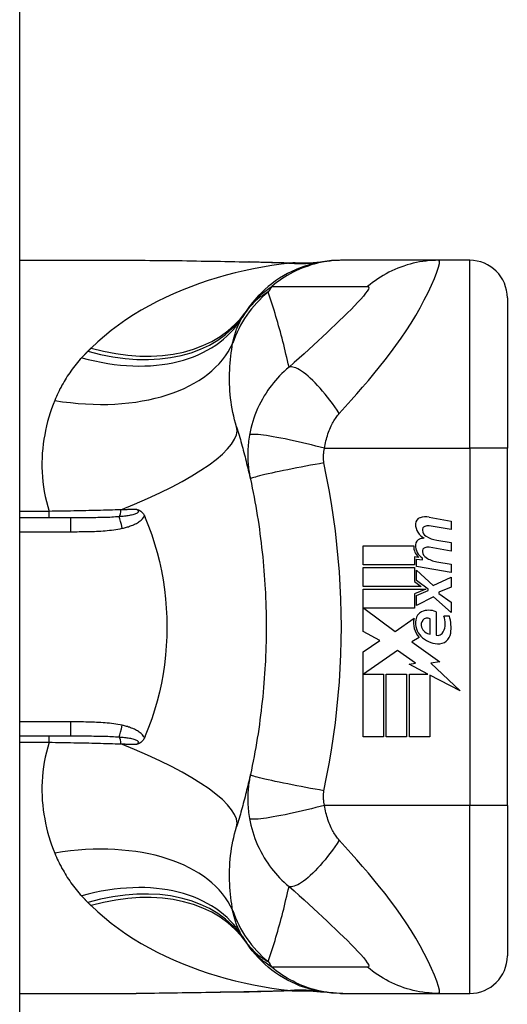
# Model space of a CAD drawing. Header units: inches. Extents: x 20 to 683, y 61 to 320.
# Tile 280 of 376: x 400.808 to 401.319, y 195.339 to 196.371. Entities that reach past the tile are written whole.
import ezdxf

# ---------------------------------------------------------------- set-up
doc = ezdxf.new("R2010")
doc.units = ezdxf.units.IN
doc.header["$MEASUREMENT"] = 0
doc.layers.add('Visible Edges(ANSI)', color=7, linetype='Continuous', lineweight=25)
doc.layers.add('Visible Tangent Edges(ANSI)', color=7, linetype='Continuous', lineweight=25)

msp = doc.modelspace()

# ---------------------------------------------------------------- linework, layer by layer
at = {"layer": 'Visible Edges(ANSI)'}
for p, q in [((400.808, 176.4917), (400.808, 215.0947)), ((400.808, 196.1186), (400.9299, 196.1186)), ((401.1465, 196.1186), (401.1441, 196.1186)), ((401.247, 196.1186), (401.1465, 196.1186)), ((401.2795, 196.1186), (401.247, 196.1186)), ((401.3189, 196.0792), (401.3189, 195.9217)), ((401.3189, 195.5477), (401.3189, 195.9217)), ((400.8614, 195.8489), (400.808, 195.8489)), ((401.2371, 195.8497), (401.26, 195.8453)), ((401.26, 195.8365), (401.237, 195.8405)), ((401.26, 195.8453), (401.26, 195.8365)), ((401.1678, 195.8195), (401.2208, 195.8195)), ((401.1678, 195.7997), (401.1678, 195.8195)), ((401.26, 195.8141), (401.237, 195.8181)), ((401.245, 195.8255), (401.26, 195.8229)), ((401.26, 195.8229), (401.26, 195.8141)), ((401.2217, 195.8079), (401.2217, 195.7997)), ((401.2258, 195.8075), (401.2217, 195.8079)), ((401.2217, 195.7997), (401.1678, 195.7997)), ((401.1678, 195.7969), (401.2217, 195.7969)), ((401.1678, 195.7771), (401.1678, 195.7969)), ((401.2217, 195.7969), (401.2217, 195.7821)), ((401.2236, 195.8055), (401.23, 195.8049)), ((401.2236, 195.7979), (401.2236, 195.8055)), ((401.26, 195.7915), (401.2236, 195.7979)), ((401.23, 195.8049), (401.23, 195.8068)), ((401.245, 195.8029), (401.26, 195.8003)), ((401.26, 195.8003), (401.26, 195.7915)), ((401.2236, 195.7941), (401.2413, 195.7779)), ((401.2236, 195.7832), (401.2236, 195.7941)), ((401.2413, 195.7779), (401.26, 195.7869)), ((401.26, 195.7869), (401.26, 195.7761)), ((401.2286, 195.7771), (401.1678, 195.7771)), ((401.2217, 195.7821), (401.2286, 195.7771)), ((401.2358, 195.7743), (401.2236, 195.7832)), ((401.26, 195.7761), (401.247, 195.7711)), ((401.1678, 195.7743), (401.2335, 195.7743)), ((401.1678, 195.7297), (401.1678, 195.7743)), ((401.2335, 195.7743), (401.2217, 195.7693)), ((401.2217, 195.7693), (401.2217, 195.7543)), ((401.2236, 195.7677), (401.2358, 195.7729)), ((401.2236, 195.7569), (401.2236, 195.7677)), ((401.2414, 195.7661), (401.2236, 195.7569)), ((401.2358, 195.7729), (401.2358, 195.7743)), ((401.26, 195.7497), (401.2414, 195.7661)), ((401.247, 195.7711), (401.247, 195.7695)), ((401.247, 195.7695), (401.26, 195.7605)), ((401.26, 195.7605), (401.26, 195.7497)), ((401.1686, 195.7543), (401.2013, 195.7299)), ((401.2217, 195.7543), (401.1686, 195.7543)), ((401.2442, 195.7505), (401.2442, 195.7261)), ((401.2522, 195.7461), (401.2582, 195.7461)), ((401.2013, 195.7299), (401.2212, 195.7437)), ((401.2382, 195.7271), (401.2382, 195.7431)), ((401.1852, 195.7204), (401.1678, 195.7297)), ((401.1678, 195.7087), (401.1852, 195.7204)), ((401.2266, 195.7237), (401.2189, 195.7191)), ((401.2189, 195.7191), (401.2482, 195.6981)), ((401.1678, 195.6195), (401.1678, 195.7087)), ((401.204, 195.7099), (401.1682, 195.6853)), ((401.2227, 195.6968), (401.204, 195.7099)), ((401.216, 195.6955), (401.2227, 195.6968)), ((401.2356, 195.6853), (401.216, 195.6955)), ((401.2482, 195.6981), (401.2388, 195.6968)), ((401.2388, 195.6968), (401.2696, 195.6676)), ((401.1682, 195.6853), (401.1892, 195.6853)), ((401.1892, 195.6853), (401.1892, 195.6195)), ((401.192, 195.6853), (401.2134, 195.6853)), ((401.192, 195.6195), (401.192, 195.6853)), ((401.2134, 195.6853), (401.2134, 195.6195)), ((401.2164, 195.6853), (401.2356, 195.6853)), ((401.2164, 195.6195), (401.2164, 195.6853)), ((401.2378, 195.6841), (401.2378, 195.6195)), ((401.2696, 195.6676), (401.2378, 195.6841)), ((400.808, 195.6206), (400.8614, 195.6206)), ((401.1892, 195.6195), (401.1678, 195.6195)), ((401.2134, 195.6195), (401.192, 195.6195)), ((401.2378, 195.6195), (401.2164, 195.6195)), ((401.3189, 195.5477), (401.3189, 195.3902)), ((400.808, 195.3509), (400.9299, 195.3509)), ((401.1441, 195.3509), (401.1465, 195.3509)), ((401.1465, 195.3509), (401.247, 195.3509)), ((401.247, 195.3509), (401.2795, 195.3509))]:
    msp.add_line(p, q, dxfattribs=at)
at = {"layer": 'Visible Edges(ANSI)', "flags": 128}
for points in [[(400.9299, 196.1186), (400.959, 196.1184), (400.9885, 196.1181), (401.0183, 196.1176), (401.0485, 196.1171)], [(401.1441, 196.1186), (401.1395, 196.1185), (401.1348, 196.1182), (401.1301, 196.1178), (401.1254, 196.1171), (401.1207, 196.1162), (401.116, 196.1152), (401.1113, 196.1139), (401.1066, 196.1125), (401.102, 196.1108), (401.0975, 196.109), (401.093, 196.107), (401.0886, 196.1047), (401.0844, 196.1023), (401.0802, 196.0998), (401.0761, 196.097), (401.0722, 196.0941), (401.0684, 196.0911), (401.0647, 196.0879), (401.0612, 196.0846), (401.0579, 196.0812), (401.0547, 196.0776), (401.0517, 196.074), (401.0488, 196.0703), (401.0462, 196.0665)], [(401.0485, 196.1171), (401.0728, 196.1166), (401.0966, 196.1158)], [(401.0966, 196.1158), (401.1118, 196.1158), (401.1269, 196.1173)], [(401.0352, 195.9442), (401.0359, 195.942), (401.0365, 195.9398), (401.0372, 195.9376), (401.0379, 195.9354), (401.0385, 195.9331), (401.0392, 195.9309), (401.0398, 195.9287), (401.0404, 195.9264), (401.0411, 195.9241), (401.0417, 195.9219), (401.0423, 195.9196), (401.0429, 195.9173), (401.0435, 195.915), (401.0441, 195.9128), (401.0447, 195.9105), (401.0453, 195.9082), (401.0458, 195.9058), (401.0464, 195.9035), (401.047, 195.9012), (401.0475, 195.8989), (401.0481, 195.8965), (401.0486, 195.8942), (401.0491, 195.8918), (401.0497, 195.8895)], [(401.0497, 195.8895), (401.0507, 195.8847), (401.0517, 195.88), (401.0526, 195.8753), (401.0535, 195.8705), (401.0544, 195.8657), (401.0553, 195.861), (401.0561, 195.8562), (401.0569, 195.8514), (401.0577, 195.8466), (401.0584, 195.8418), (401.0591, 195.837), (401.0597, 195.8322), (401.0604, 195.8274), (401.061, 195.8226), (401.0615, 195.8177), (401.0621, 195.8129), (401.0626, 195.8081), (401.063, 195.8032), (401.0635, 195.7984), (401.0639, 195.7935), (401.0643, 195.7887), (401.0646, 195.7838), (401.0649, 195.779), (401.0652, 195.7741)], [(400.9308, 195.8577), (400.9312, 195.8575), (400.9316, 195.8574), (400.932, 195.8573), (400.9324, 195.8571), (400.9327, 195.857), (400.9331, 195.8568), (400.9335, 195.8566), (400.9338, 195.8564), (400.9342, 195.8562), (400.9346, 195.856), (400.935, 195.8557), (400.9353, 195.8554), (400.9357, 195.8551), (400.936, 195.8548), (400.9364, 195.8545), (400.9367, 195.8541), (400.937, 195.8537), (400.9373, 195.8533), (400.9376, 195.8529), (400.9379, 195.8525), (400.9381, 195.8521), (400.9384, 195.8516), (400.9386, 195.8512), (400.9388, 195.8507)], [(400.9388, 195.8507), (400.9388, 195.8506), (400.9389, 195.8505), (400.9389, 195.8505), (400.9389, 195.8504), (400.9389, 195.8503), (400.939, 195.8502), (400.939, 195.8502), (400.939, 195.8501), (400.9391, 195.85), (400.9391, 195.8499), (400.9391, 195.8499), (400.9392, 195.8498), (400.9392, 195.8497), (400.9392, 195.8497), (400.9393, 195.8496), (400.9393, 195.8495), (400.9393, 195.8494), (400.9394, 195.8494), (400.9394, 195.8493), (400.9394, 195.8492), (400.9395, 195.8491), (400.9395, 195.8491), (400.9395, 195.849), (400.9396, 195.8489)], [(400.9396, 195.8489), (400.9431, 195.84), (400.9464, 195.831), (400.9494, 195.8218), (400.952, 195.8125), (400.9544, 195.803), (400.9565, 195.7935), (400.9582, 195.7838), (400.9597, 195.774), (400.9608, 195.7642), (400.9616, 195.7544), (400.9621, 195.7445), (400.9622, 195.7346), (400.9621, 195.7247), (400.9616, 195.7148), (400.9608, 195.7049), (400.9596, 195.6951), (400.9582, 195.6854), (400.9565, 195.6758), (400.9544, 195.6663), (400.952, 195.6569), (400.9494, 195.6476), (400.9464, 195.6385), (400.9431, 195.6294), (400.9396, 195.6206)], [(401.0652, 195.7741), (401.0654, 195.7708), (401.0655, 195.7675), (401.0656, 195.7643), (401.0658, 195.761), (401.0659, 195.7577), (401.066, 195.7544), (401.0661, 195.7511), (401.0661, 195.7479), (401.0662, 195.7446), (401.0662, 195.7413), (401.0662, 195.738), (401.0662, 195.7347), (401.0662, 195.7314), (401.0662, 195.7282), (401.0662, 195.7249), (401.0661, 195.7216), (401.0661, 195.7183), (401.066, 195.715), (401.0659, 195.7118), (401.0658, 195.7085), (401.0656, 195.7052), (401.0655, 195.7019), (401.0654, 195.6986), (401.0652, 195.6954)], [(401.0652, 195.6954), (401.0649, 195.6905), (401.0646, 195.6857), (401.0643, 195.6808), (401.0639, 195.6759), (401.0635, 195.6711), (401.063, 195.6662), (401.0626, 195.6614), (401.0621, 195.6566), (401.0615, 195.6517), (401.061, 195.6469), (401.0604, 195.6421), (401.0597, 195.6373), (401.0591, 195.6324), (401.0584, 195.6276), (401.0577, 195.6228), (401.0569, 195.618), (401.0561, 195.6133), (401.0553, 195.6085), (401.0544, 195.6037), (401.0535, 195.5989), (401.0526, 195.5942), (401.0517, 195.5894), (401.0507, 195.5847), (401.0497, 195.58)], [(400.9388, 195.6188), (400.9386, 195.6183), (400.9384, 195.6178), (400.9381, 195.6174), (400.9379, 195.617), (400.9376, 195.6166), (400.9373, 195.6161), (400.937, 195.6158), (400.9367, 195.6154), (400.9364, 195.615), (400.936, 195.6147), (400.9357, 195.6143), (400.9353, 195.614), (400.935, 195.6137), (400.9346, 195.6135), (400.9342, 195.6133), (400.9338, 195.613), (400.9335, 195.6128), (400.9331, 195.6126), (400.9327, 195.6125), (400.9324, 195.6123), (400.932, 195.6122), (400.9316, 195.612), (400.9312, 195.6119), (400.9308, 195.6118)], [(400.9396, 195.6206), (400.9395, 195.6205), (400.9395, 195.6204), (400.9395, 195.6203), (400.9394, 195.6203), (400.9394, 195.6202), (400.9394, 195.6201), (400.9393, 195.62), (400.9393, 195.62), (400.9393, 195.6199), (400.9392, 195.6198), (400.9392, 195.6197), (400.9392, 195.6197), (400.9391, 195.6196), (400.9391, 195.6195), (400.9391, 195.6194), (400.939, 195.6194), (400.939, 195.6193), (400.939, 195.6192), (400.9389, 195.6191), (400.9389, 195.6191), (400.9389, 195.619), (400.9389, 195.6189), (400.9388, 195.6188), (400.9388, 195.6188)], [(401.0497, 195.58), (401.0491, 195.5776), (401.0486, 195.5753), (401.0481, 195.5729), (401.0475, 195.5706), (401.047, 195.5683), (401.0464, 195.5659), (401.0458, 195.5636), (401.0453, 195.5613), (401.0447, 195.559), (401.0441, 195.5567), (401.0435, 195.5544), (401.0429, 195.5521), (401.0423, 195.5498), (401.0417, 195.5476), (401.0411, 195.5453), (401.0404, 195.5431), (401.0398, 195.5408), (401.0392, 195.5386), (401.0385, 195.5363), (401.0379, 195.5341), (401.0372, 195.5319), (401.0365, 195.5296), (401.0359, 195.5274), (401.0352, 195.5252)], [(401.1441, 195.3509), (401.1395, 195.351), (401.1348, 195.3512), (401.1301, 195.3517), (401.1254, 195.3524), (401.1207, 195.3532), (401.116, 195.3543), (401.1113, 195.3555), (401.1066, 195.357), (401.102, 195.3586), (401.0975, 195.3605), (401.093, 195.3625), (401.0886, 195.3647), (401.0844, 195.3671), (401.0802, 195.3697), (401.0761, 195.3724), (401.0722, 195.3753), (401.0684, 195.3784), (401.0647, 195.3815), (401.0612, 195.3849), (401.0579, 195.3883), (401.0547, 195.3918), (401.0517, 195.3955), (401.0488, 195.3992), (401.0462, 195.403)], [(401.0966, 195.3537), (401.0728, 195.3528), (401.0485, 195.3523)], [(401.0966, 195.3537), (401.1118, 195.3536), (401.1269, 195.3521)], [(401.0485, 195.3523), (401.0183, 195.3519), (400.9885, 195.3514), (400.959, 195.351), (400.9299, 195.3509)]]:
    msp.add_lwpolyline(points, dxfattribs=at)
at = {"layer": 'Visible Edges(ANSI)'}
for centre, radius, start, end in [((401.2795, 196.0792), 0.0394, 0, 90), ((401.5387, 195.7347), 0.5938, 146.0379, 146.4792), ((401.1421, 195.9974), 0.1181, 146.4792, 148.6999), ((401.2296, 195.8424), 0.007, 108.4748, 179.6788), ((401.2335, 195.8308), 0.0192, 79, 108.4748), ((401.239, 195.8424), 0.0164, 179.6788, 243.9508), ((401.2339, 195.8363), 0.004, 113.5487, 186.1027), ((401.2356, 195.8324), 0.0082, 79.9922, 113.5487), ((401.233, 195.8085), 0.0192, 93.6169, 106.9928), ((401.2382, 195.8367), 0.0084, 186.1027, 237.6083), ((401.2499, 195.8561), 0.031, 238.5584, 260.8257), ((401.2368, 195.8191), 0.016, 178.7952, 226.5849), ((401.2294, 195.8204), 0.00676, 106.9928, 179.4776), ((401.2386, 195.8203), 0.016, 179.4776, 237.4114), ((401.2339, 195.8139), 0.004, 113.5571, 186.03), ((401.2356, 195.81), 0.0082, 80, 113.5571), ((401.2383, 195.8143), 0.0084, 186.03, 237.5992), ((401.2504, 195.8334), 0.031, 237.5992, 260), ((401.2331, 195.7412), 0.0101, 113.8445, 175.0802), ((401.2366, 195.7333), 0.0188, 66.1555, 113.8445), ((401.2333, 195.7382), 0.0205, 334.6784, 22.5609), ((401.2195, 195.734), 0.0405, 351.5605, 17.3343), ((401.2426, 195.7387), 0.022, 167.079, 223.1785), ((401.2426, 195.7387), 0.0199, 170.4085, 224.1684), ((401.2359, 195.7369), 0.0073, 141.1652, 199.3797), ((401.2351, 195.7375), 0.00637, 61.4547, 141.1652), ((401.2474, 195.7433), 0.0265, 224.1684, 266.5646), ((401.2395, 195.7382), 0.0112, 199.3797, 262.9975), ((401.246, 195.7322), 0.0064, 253.5261, 334.6784), ((401.2466, 195.73), 0.0132, 266.5646, 351.5605), ((401.1421, 195.472), 0.1181, 211.3001, 213.5208), ((401.5387, 195.7347), 0.5938, 213.5208, 213.9621), ((401.2795, 195.3902), 0.0394, 270, 0)]:
    msp.add_arc(centre, radius, start, end, dxfattribs=at)
at = {"layer": 'Visible Tangent Edges(ANSI)'}
for p, q in [((401.2795, 195.9217), (401.2795, 196.1186)), ((401.1274, 195.9217), (401.2795, 195.9217)), ((401.2795, 195.9217), (401.2795, 195.5477)), ((401.3189, 195.9217), (401.2795, 195.9217)), ((400.839, 195.8556), (400.808, 195.8556)), ((400.839, 195.8489), (400.839, 195.8556)), ((400.8614, 195.8489), (400.8614, 195.8343)), ((400.808, 195.8343), (400.8614, 195.8343)), ((400.8614, 195.6351), (400.808, 195.6351)), ((400.8614, 195.6351), (400.8614, 195.6206)), ((400.808, 195.6138), (400.839, 195.6138)), ((400.839, 195.6138), (400.839, 195.6206)), ((401.2795, 195.5477), (401.1274, 195.5477)), ((401.3189, 195.5477), (401.2795, 195.5477)), ((401.2795, 195.3509), (401.2795, 195.5477))]:
    msp.add_line(p, q, dxfattribs=at)
at = {"layer": 'Visible Tangent Edges(ANSI)', "flags": 128}
for points in [[(400.9299, 196.1186), (400.9347, 196.1186), (400.9395, 196.1186), (400.9443, 196.1185), (400.9491, 196.1185), (400.954, 196.1185), (400.9588, 196.1184), (400.9637, 196.1184), (400.9685, 196.1183), (400.9734, 196.1182), (400.9783, 196.1182), (400.9832, 196.1181), (400.9881, 196.118), (400.9931, 196.1179), (400.998, 196.1178), (401.003, 196.1178), (401.0079, 196.1177), (401.0129, 196.1176), (401.0179, 196.1175), (401.0229, 196.1174), (401.0279, 196.1173), (401.0329, 196.1172), (401.0379, 196.1171), (401.0429, 196.1171), (401.0479, 196.117)], [(401.0485, 196.1171), (401.0485, 196.1171), (401.0485, 196.1171), (401.0484, 196.1171), (401.0484, 196.1171), (401.0484, 196.1171), (401.0484, 196.1171), (401.0483, 196.1171), (401.0483, 196.1171), (401.0483, 196.1171), (401.0483, 196.1171), (401.0483, 196.1171), (401.0482, 196.1171), (401.0482, 196.1171), (401.0482, 196.1171), (401.0482, 196.1171), (401.0481, 196.1171), (401.0481, 196.117), (401.0481, 196.117), (401.0481, 196.117), (401.048, 196.117), (401.048, 196.117), (401.048, 196.117), (401.048, 196.117), (401.0479, 196.117)], [(401.0479, 196.117), (401.0498, 196.1169), (401.0516, 196.1169), (401.0535, 196.1169), (401.0553, 196.1168), (401.0572, 196.1168), (401.059, 196.1168), (401.0608, 196.1167), (401.0627, 196.1167), (401.0645, 196.1166), (401.0663, 196.1166), (401.0682, 196.1165), (401.07, 196.1165), (401.0718, 196.1164), (401.0736, 196.1164), (401.0754, 196.1163), (401.0772, 196.1162), (401.079, 196.1162), (401.0808, 196.1161), (401.0826, 196.116), (401.0844, 196.116), (401.0862, 196.1159), (401.088, 196.1158), (401.0898, 196.1157), (401.0916, 196.1157)], [(401.1465, 196.1186), (401.1432, 196.1185), (401.1399, 196.1184), (401.1366, 196.1182), (401.1332, 196.1178), (401.1299, 196.1174), (401.1266, 196.1168), (401.1232, 196.1162), (401.1199, 196.1154), (401.1166, 196.1146), (401.1134, 196.1137), (401.1101, 196.1126), (401.1069, 196.1115), (401.1037, 196.1103), (401.1006, 196.1089), (401.0974, 196.1075), (401.0944, 196.106), (401.0914, 196.1044), (401.0884, 196.1027), (401.0855, 196.101), (401.0827, 196.0991), (401.0799, 196.0972), (401.0772, 196.0952), (401.0746, 196.0931), (401.072, 196.091)], [(401.1428, 195.9582), (401.149, 195.9651), (401.1552, 195.972), (401.1613, 195.9789), (401.1673, 195.9858), (401.1733, 195.9927), (401.1792, 195.9998), (401.1851, 196.0069), (401.1909, 196.0142), (401.1966, 196.0216), (401.2021, 196.0292), (401.2076, 196.0369), (401.2129, 196.0447), (401.218, 196.0527), (401.2229, 196.0608), (401.2275, 196.0689), (401.2319, 196.077), (401.2359, 196.0849), (401.2395, 196.0925), (401.2426, 196.0996), (401.2451, 196.106), (401.2468, 196.1113), (401.2477, 196.1153), (401.2478, 196.1178), (401.247, 196.1186)], [(401.247, 196.1186), (401.2437, 196.1185), (401.2403, 196.1184), (401.237, 196.1182), (401.2337, 196.1178), (401.2303, 196.1174), (401.227, 196.1168), (401.2237, 196.1162), (401.2203, 196.1154), (401.217, 196.1146), (401.2138, 196.1137), (401.2105, 196.1126), (401.2073, 196.1115), (401.2041, 196.1103), (401.201, 196.1089), (401.1979, 196.1075), (401.1948, 196.106), (401.1918, 196.1044), (401.1889, 196.1027), (401.186, 196.101), (401.1832, 196.0991), (401.1804, 196.0972), (401.1777, 196.0952), (401.1751, 196.0932), (401.1725, 196.0911)], [(401.0916, 196.1157), (401.0818, 196.1145), (401.0721, 196.1131), (401.0625, 196.1115), (401.0528, 196.1096), (401.0432, 196.1076), (401.0337, 196.1054), (401.0242, 196.1029), (401.0148, 196.1002), (401.0055, 196.0973), (400.9963, 196.0942), (400.9872, 196.0909), (400.9782, 196.0874), (400.9693, 196.0836), (400.9606, 196.0796), (400.952, 196.0754), (400.9436, 196.0709), (400.9353, 196.0663), (400.9272, 196.0613), (400.9193, 196.0562), (400.9115, 196.0508), (400.904, 196.0451), (400.8967, 196.0392), (400.8897, 196.0331), (400.8829, 196.0267)], [(401.0945, 196.1158), (401.0945, 196.1158), (401.0944, 196.1158), (401.0943, 196.1158), (401.0942, 196.1157), (401.0941, 196.1157), (401.0941, 196.1157), (401.094, 196.1157), (401.0939, 196.1157), (401.0937, 196.1157), (401.0936, 196.1157), (401.0935, 196.1157), (401.0934, 196.1157), (401.0933, 196.1157), (401.0931, 196.1157), (401.093, 196.1157), (401.0928, 196.1157), (401.0927, 196.1157), (401.0926, 196.1157), (401.0924, 196.1157), (401.0922, 196.1157), (401.0921, 196.1157), (401.0919, 196.1157), (401.0917, 196.1157), (401.0916, 196.1157)], [(401.0966, 196.1158), (401.0965, 196.1158), (401.0965, 196.1158), (401.0964, 196.1158), (401.0963, 196.1158), (401.0962, 196.1158), (401.0961, 196.1158), (401.096, 196.1158), (401.0959, 196.1158), (401.0958, 196.1158), (401.0958, 196.1158), (401.0957, 196.1158), (401.0956, 196.1158), (401.0955, 196.1158), (401.0954, 196.1158), (401.0953, 196.1158), (401.0952, 196.1158), (401.0951, 196.1158), (401.0951, 196.1158), (401.095, 196.1158), (401.0949, 196.1158), (401.0948, 196.1158), (401.0947, 196.1158), (401.0946, 196.1158), (401.0945, 196.1158)], [(401.0462, 196.0665), (401.0469, 196.0675), (401.0476, 196.0686), (401.0484, 196.0696), (401.0492, 196.0707), (401.05, 196.0717), (401.0509, 196.0728), (401.0518, 196.0738), (401.0527, 196.0748), (401.0536, 196.0759), (401.0546, 196.0769), (401.0556, 196.0779), (401.0567, 196.0789), (401.0577, 196.08), (401.0588, 196.081), (401.06, 196.082), (401.0611, 196.083), (401.0624, 196.084), (401.0636, 196.085), (401.0649, 196.086), (401.0662, 196.087), (401.0676, 196.088), (401.069, 196.089), (401.0705, 196.09), (401.072, 196.091)], [(401.072, 196.091), (401.0762, 196.091), (401.0804, 196.091), (401.0846, 196.091), (401.0888, 196.091), (401.0929, 196.091), (401.0971, 196.091), (401.1013, 196.091), (401.1055, 196.091), (401.1097, 196.091), (401.1139, 196.091), (401.1181, 196.091), (401.1222, 196.091), (401.1264, 196.091), (401.1306, 196.091), (401.1348, 196.091), (401.139, 196.091), (401.1432, 196.091), (401.1474, 196.091), (401.1515, 196.091), (401.1557, 196.091), (401.1599, 196.091), (401.1641, 196.091), (401.1683, 196.091), (401.1725, 196.0911)], [(401.1725, 196.0911), (401.1735, 196.0908), (401.1738, 196.0899), (401.1734, 196.0885), (401.1722, 196.0864), (401.1704, 196.084), (401.1681, 196.0811), (401.1653, 196.0779), (401.1622, 196.0746), (401.1589, 196.071), (401.1552, 196.0672), (401.1514, 196.0634), (401.1474, 196.0594), (401.1432, 196.0554), (401.139, 196.0513), (401.1345, 196.0471), (401.13, 196.0428), (401.1254, 196.0385), (401.1207, 196.0341), (401.1158, 196.0297), (401.1109, 196.0252), (401.1059, 196.0207), (401.1007, 196.0161), (401.0955, 196.0114), (401.0902, 196.0067)], [(401.0684, 196.0854), (401.0673, 196.0847), (401.0662, 196.0841), (401.0651, 196.0835), (401.064, 196.0828), (401.0629, 196.0821), (401.0619, 196.0813), (401.0608, 196.0806), (401.0597, 196.0798), (401.0586, 196.079), (401.0576, 196.0781), (401.0565, 196.0772), (401.0555, 196.0763), (401.0544, 196.0754), (401.0534, 196.0744), (401.0524, 196.0734), (401.0514, 196.0724), (401.0504, 196.0713), (401.0494, 196.0702), (401.0484, 196.069), (401.0474, 196.0679), (401.0464, 196.0666), (401.0455, 196.0653), (401.0445, 196.064), (401.0436, 196.0627)], [(401.0902, 196.0067), (401.0894, 196.0101), (401.0886, 196.0135), (401.0878, 196.0169), (401.087, 196.0202), (401.0862, 196.0236), (401.0854, 196.0269), (401.0846, 196.0303), (401.0837, 196.0336), (401.0829, 196.0369), (401.082, 196.0402), (401.0811, 196.0435), (401.0802, 196.0468), (401.0793, 196.05), (401.0784, 196.0533), (401.0774, 196.0566), (401.0765, 196.0598), (401.0755, 196.063), (401.0745, 196.0662), (401.0735, 196.0695), (401.0725, 196.0727), (401.0715, 196.0758), (401.0705, 196.079), (401.0695, 196.0822), (401.0684, 196.0854)], [(401.0311, 196.0317), (401.0314, 196.033), (401.0317, 196.0343), (401.032, 196.0356), (401.0323, 196.0369), (401.0326, 196.0381), (401.0329, 196.0393), (401.0333, 196.0405), (401.0336, 196.0417), (401.034, 196.0429), (401.0344, 196.0441), (401.0348, 196.0452), (401.0352, 196.0464), (401.0356, 196.0475), (401.0361, 196.0486), (401.0365, 196.0497), (401.037, 196.0507), (401.0375, 196.0518), (401.038, 196.0528), (401.0385, 196.0539), (401.039, 196.0549), (401.0395, 196.0559), (401.04, 196.0569), (401.0406, 196.0578), (401.0412, 196.0588)], [(400.8829, 196.0267), (400.8828, 196.0266), (400.8826, 196.0264), (400.8825, 196.0263), (400.8823, 196.0261), (400.8822, 196.026), (400.882, 196.0259), (400.8819, 196.0257), (400.8818, 196.0256), (400.8816, 196.0255), (400.8815, 196.0253), (400.8813, 196.0252), (400.8812, 196.025), (400.8811, 196.0249), (400.8809, 196.0248), (400.8808, 196.0246), (400.8806, 196.0245), (400.8805, 196.0243), (400.8804, 196.0242), (400.8802, 196.0241), (400.8801, 196.0239), (400.8799, 196.0238), (400.8798, 196.0236), (400.8797, 196.0235), (400.8795, 196.0234)], [(401.0352, 195.9442), (401.0341, 195.9479), (401.0331, 195.9516), (401.0322, 195.9554), (401.0314, 195.9591), (401.0306, 195.9629), (401.03, 195.9667), (401.0294, 195.9705), (401.029, 195.9743), (401.0286, 195.978), (401.0283, 195.9818), (401.0281, 195.9855), (401.0279, 195.9892), (401.0278, 195.9929), (401.0278, 195.9966), (401.0279, 196.0002), (401.028, 196.0039), (401.0282, 196.0075), (401.0285, 196.011), (401.0288, 196.0146), (401.0292, 196.0181), (401.0296, 196.0216), (401.0301, 196.025), (401.0306, 196.0284), (401.0311, 196.0317)], [(400.873, 196.0165), (400.8714, 196.0149), (400.87, 196.0132), (400.8685, 196.0115), (400.8671, 196.0097), (400.8657, 196.008), (400.8643, 196.0062), (400.863, 196.0044), (400.8617, 196.0026), (400.8604, 196.0008), (400.8591, 195.999), (400.8579, 195.9971), (400.8567, 195.9953), (400.8556, 195.9934), (400.8545, 195.9915), (400.8534, 195.9896), (400.8523, 195.9877), (400.8513, 195.9857), (400.8502, 195.9838), (400.8493, 195.9818), (400.8483, 195.9798), (400.8474, 195.9778), (400.8465, 195.9758), (400.8456, 195.9738), (400.8448, 195.9717)], [(400.8795, 196.0234), (400.8792, 196.0231), (400.879, 196.0228), (400.8787, 196.0225), (400.8784, 196.0222), (400.8781, 196.022), (400.8778, 196.0217), (400.8776, 196.0214), (400.8773, 196.0211), (400.877, 196.0208), (400.8767, 196.0205), (400.8765, 196.0203), (400.8762, 196.02), (400.8759, 196.0197), (400.8757, 196.0194), (400.8754, 196.0191), (400.8751, 196.0188), (400.8748, 196.0186), (400.8746, 196.0183), (400.8743, 196.018), (400.874, 196.0177), (400.8738, 196.0174), (400.8735, 196.0171), (400.8732, 196.0168), (400.873, 196.0165)], [(401.0902, 196.0067), (401.0876, 196.0045), (401.085, 196.0022), (401.0826, 195.9999), (401.0803, 195.9975), (401.078, 195.9951), (401.0759, 195.9927), (401.0738, 195.9902), (401.0718, 195.9876), (401.0698, 195.985), (401.068, 195.9824), (401.0661, 195.9796), (401.0642, 195.9766), (401.0623, 195.9733), (401.0605, 195.97), (401.0588, 195.9667), (401.0573, 195.9633), (401.0558, 195.9599), (401.0545, 195.9565), (401.0532, 195.9531), (401.0521, 195.9496), (401.0511, 195.9461), (401.0502, 195.9425), (401.0494, 195.939), (401.0487, 195.9355)], [(401.1428, 195.9582), (401.1405, 195.9617), (401.1381, 195.9652), (401.1356, 195.9686), (401.1331, 195.972), (401.1305, 195.9753), (401.1279, 195.9785), (401.1253, 195.9817), (401.1227, 195.9847), (401.1201, 195.9876), (401.1175, 195.9903), (401.115, 195.9928), (401.1125, 195.9952), (401.1101, 195.9973), (401.1077, 195.9993), (401.1055, 196.001), (401.1033, 196.0026), (401.1012, 196.0039), (401.0993, 196.0049), (401.0974, 196.0058), (401.0957, 196.0064), (401.0941, 196.0068), (401.0927, 196.007), (401.0914, 196.0069), (401.0902, 196.0067)], [(400.8448, 195.9717), (400.8431, 195.9675), (400.8415, 195.9631), (400.84, 195.9587), (400.8386, 195.9542), (400.8373, 195.9497), (400.8362, 195.9451), (400.8351, 195.9405), (400.8342, 195.9358), (400.8334, 195.9311), (400.8327, 195.9263), (400.8321, 195.9215), (400.8317, 195.9166), (400.8314, 195.9117), (400.8313, 195.9068), (400.8313, 195.9018), (400.8315, 195.8968), (400.8318, 195.8917), (400.8323, 195.8866), (400.833, 195.8815), (400.8338, 195.8764), (400.8348, 195.8712), (400.836, 195.866), (400.8374, 195.8608), (400.839, 195.8556)], [(401.1274, 195.9217), (401.1277, 195.9237), (401.1281, 195.9256), (401.1285, 195.9275), (401.1289, 195.9294), (401.1294, 195.9312), (401.1299, 195.9331), (401.1304, 195.9349), (401.131, 195.9367), (401.1316, 195.9385), (401.1322, 195.9402), (401.1329, 195.9419), (401.1336, 195.9436), (401.1343, 195.9452), (401.135, 195.9465), (401.1357, 195.9479), (401.1364, 195.9492), (401.1372, 195.9504), (401.1379, 195.9516), (401.1387, 195.9528), (401.1395, 195.954), (401.1403, 195.9551), (401.1411, 195.9562), (401.142, 195.9572), (401.1428, 195.9582)], [(401.0487, 195.9355), (401.0484, 195.9334), (401.0481, 195.9313), (401.0478, 195.9293), (401.0476, 195.9273), (401.0474, 195.9252), (401.0472, 195.9232), (401.0471, 195.9212), (401.047, 195.9192), (401.0469, 195.9172), (401.0469, 195.9153), (401.0469, 195.9134), (401.047, 195.9115), (401.047, 195.9097), (401.0471, 195.9078), (401.0472, 195.9059), (401.0474, 195.9041), (401.0476, 195.9022), (401.0478, 195.9004), (401.048, 195.8986), (401.0483, 195.8967), (401.0486, 195.8949), (401.0489, 195.8931), (401.0493, 195.8913), (401.0497, 195.8895)], [(401.1274, 195.9217), (401.1229, 195.9229), (401.1184, 195.9241), (401.1137, 195.9252), (401.109, 195.9263), (401.1043, 195.9274), (401.0996, 195.9285), (401.095, 195.9296), (401.0904, 195.9305), (401.086, 195.9315), (401.0817, 195.9323), (401.0775, 195.9331), (401.0736, 195.9338), (401.0699, 195.9344), (401.0665, 195.935), (401.0633, 195.9354), (401.0605, 195.9358), (401.0579, 195.936), (401.0557, 195.9362), (401.0538, 195.9363), (401.0522, 195.9363), (401.0509, 195.9362), (401.0499, 195.936), (401.0492, 195.9358), (401.0487, 195.9355)], [(401.1268, 195.9064), (401.1267, 195.907), (401.1266, 195.9076), (401.1265, 195.9082), (401.1264, 195.9089), (401.1264, 195.9095), (401.1263, 195.9101), (401.1263, 195.9107), (401.1263, 195.9114), (401.1262, 195.912), (401.1262, 195.9126), (401.1262, 195.9132), (401.1263, 195.9139), (401.1263, 195.9145), (401.1263, 195.9151), (401.1264, 195.9158), (401.1265, 195.9164), (401.1265, 195.9171), (401.1266, 195.9177), (401.1267, 195.9184), (401.1268, 195.9191), (401.127, 195.9197), (401.1271, 195.9204), (401.1273, 195.9211), (401.1274, 195.9217)], [(401.1268, 195.9064), (401.1221, 195.9056), (401.1174, 195.9047), (401.1126, 195.9039), (401.1078, 195.903), (401.103, 195.9021), (401.0982, 195.9011), (401.0934, 195.9002), (401.0888, 195.8993), (401.0843, 195.8984), (401.08, 195.8975), (401.0758, 195.8966), (401.072, 195.8958), (401.0683, 195.895), (401.065, 195.8942), (401.062, 195.8935), (401.0592, 195.8928), (401.0569, 195.8922), (401.0549, 195.8916), (401.0532, 195.8911), (401.0518, 195.8907), (401.0508, 195.8903), (401.0501, 195.89), (401.0497, 195.8897), (401.0497, 195.8895)], [(401.1268, 195.5631), (401.1295, 195.5772), (401.1322, 195.5914), (401.1346, 195.6056), (401.1368, 195.6198), (401.1387, 195.6341), (401.1404, 195.6484), (401.1418, 195.6628), (401.1429, 195.6771), (401.1438, 195.6915), (401.1445, 195.7059), (401.1448, 195.7203), (401.145, 195.7347), (401.1448, 195.7491), (401.1445, 195.7636), (401.1438, 195.778), (401.1429, 195.7923), (401.1418, 195.8067), (401.1404, 195.821), (401.1387, 195.8354), (401.1368, 195.8497), (401.1346, 195.8639), (401.1322, 195.8781), (401.1295, 195.8923), (401.1268, 195.9064)], [(400.9141, 195.8573), (400.9111, 195.8572), (400.9081, 195.8571), (400.9051, 195.857), (400.902, 195.8569), (400.899, 195.8569), (400.8959, 195.8568), (400.8928, 195.8567), (400.8897, 195.8566), (400.8866, 195.8565), (400.8835, 195.8565), (400.8803, 195.8564), (400.8772, 195.8563), (400.8741, 195.8562), (400.8709, 195.8562), (400.8677, 195.8561), (400.8646, 195.8561), (400.8614, 195.856), (400.8582, 195.8559), (400.855, 195.8559), (400.8518, 195.8558), (400.8486, 195.8558), (400.8454, 195.8557), (400.8422, 195.8557), (400.839, 195.8556)], [(400.9123, 195.85), (400.9104, 195.8499), (400.9084, 195.8498), (400.9064, 195.8496), (400.9044, 195.8495), (400.9024, 195.8494), (400.9003, 195.8494), (400.8982, 195.8493), (400.8962, 195.8492), (400.8941, 195.8492), (400.892, 195.8491), (400.8898, 195.8491), (400.8877, 195.849), (400.8856, 195.849), (400.8834, 195.849), (400.8813, 195.849), (400.8791, 195.849), (400.8769, 195.8489), (400.8747, 195.8489), (400.8725, 195.8489), (400.8703, 195.8489), (400.8681, 195.8489), (400.8659, 195.8489), (400.8636, 195.8489), (400.8614, 195.8489)], [(400.9308, 195.8577), (400.9314, 195.8572), (400.9319, 195.8567), (400.9322, 195.8562), (400.9324, 195.8557), (400.9323, 195.8552), (400.932, 195.8547), (400.9316, 195.8542), (400.931, 195.8538), (400.9303, 195.8533), (400.9294, 195.853), (400.9285, 195.8526), (400.9275, 195.8523), (400.9264, 195.852), (400.9253, 195.8517), (400.9241, 195.8515), (400.9229, 195.8513), (400.9217, 195.8511), (400.9204, 195.8509), (400.9191, 195.8507), (400.9178, 195.8506), (400.9164, 195.8504), (400.9151, 195.8503), (400.9137, 195.8501), (400.9123, 195.85)], [(400.9308, 195.8577), (400.9301, 195.8576), (400.9295, 195.8576), (400.9288, 195.8576), (400.9281, 195.8576), (400.9274, 195.8576), (400.9267, 195.8576), (400.926, 195.8576), (400.9253, 195.8575), (400.9246, 195.8575), (400.9239, 195.8575), (400.9232, 195.8575), (400.9225, 195.8575), (400.9218, 195.8575), (400.9211, 195.8575), (400.9204, 195.8574), (400.9197, 195.8574), (400.919, 195.8574), (400.9183, 195.8574), (400.9176, 195.8574), (400.9169, 195.8574), (400.9162, 195.8574), (400.9155, 195.8573), (400.9148, 195.8573), (400.9141, 195.8573)], [(400.9155, 195.8379), (400.9166, 195.8381), (400.9177, 195.8384), (400.9188, 195.8387), (400.9199, 195.839), (400.921, 195.8393), (400.9221, 195.8396), (400.9232, 195.84), (400.9242, 195.8404), (400.9253, 195.8408), (400.9264, 195.8412), (400.9274, 195.8416), (400.9284, 195.8421), (400.9295, 195.8426), (400.9305, 195.8431), (400.9314, 195.8437), (400.9324, 195.8443), (400.9333, 195.8449), (400.9343, 195.8456), (400.9351, 195.8464), (400.936, 195.8471), (400.9368, 195.8479), (400.9375, 195.8488), (400.9382, 195.8497), (400.9388, 195.8507)], [(400.8614, 195.8343), (400.8637, 195.8343), (400.8659, 195.8343), (400.8682, 195.8343), (400.8704, 195.8344), (400.8727, 195.8344), (400.875, 195.8344), (400.8772, 195.8344), (400.8795, 195.8345), (400.8817, 195.8345), (400.884, 195.8346), (400.8863, 195.8347), (400.8885, 195.8348), (400.8908, 195.8349), (400.893, 195.835), (400.8953, 195.8352), (400.8975, 195.8353), (400.8998, 195.8355), (400.9021, 195.8358), (400.9043, 195.836), (400.9065, 195.8363), (400.9088, 195.8366), (400.911, 195.837), (400.9132, 195.8374), (400.9155, 195.8379)], [(400.9155, 195.6316), (400.9132, 195.632), (400.911, 195.6325), (400.9088, 195.6328), (400.9065, 195.6331), (400.9043, 195.6334), (400.9021, 195.6337), (400.8998, 195.6339), (400.8975, 195.6341), (400.8953, 195.6343), (400.893, 195.6344), (400.8908, 195.6346), (400.8885, 195.6347), (400.8863, 195.6348), (400.884, 195.6349), (400.8817, 195.6349), (400.8795, 195.635), (400.8772, 195.635), (400.875, 195.6351), (400.8727, 195.6351), (400.8704, 195.6351), (400.8682, 195.6351), (400.8659, 195.6351), (400.8637, 195.6351), (400.8614, 195.6351)], [(400.9388, 195.6188), (400.9382, 195.6197), (400.9375, 195.6206), (400.9368, 195.6215), (400.936, 195.6223), (400.9351, 195.6231), (400.9343, 195.6238), (400.9333, 195.6245), (400.9324, 195.6252), (400.9314, 195.6258), (400.9305, 195.6263), (400.9295, 195.6268), (400.9284, 195.6274), (400.9274, 195.6278), (400.9264, 195.6283), (400.9253, 195.6287), (400.9242, 195.6291), (400.9232, 195.6295), (400.9221, 195.6298), (400.921, 195.6302), (400.9199, 195.6305), (400.9188, 195.6308), (400.9177, 195.6311), (400.9166, 195.6313), (400.9155, 195.6316)], [(400.839, 195.6138), (400.8374, 195.6086), (400.836, 195.6034), (400.8348, 195.5983), (400.8338, 195.5931), (400.833, 195.588), (400.8323, 195.5828), (400.8318, 195.5777), (400.8315, 195.5727), (400.8313, 195.5677), (400.8313, 195.5627), (400.8314, 195.5578), (400.8317, 195.5529), (400.8321, 195.548), (400.8327, 195.5432), (400.8334, 195.5384), (400.8342, 195.5337), (400.8351, 195.529), (400.8362, 195.5244), (400.8373, 195.5198), (400.8386, 195.5152), (400.84, 195.5108), (400.8415, 195.5064), (400.8431, 195.502), (400.8448, 195.4977)], [(400.839, 195.6138), (400.8422, 195.6138), (400.8454, 195.6137), (400.8486, 195.6137), (400.8518, 195.6136), (400.855, 195.6136), (400.8582, 195.6135), (400.8614, 195.6135), (400.8646, 195.6134), (400.8677, 195.6133), (400.8709, 195.6133), (400.8741, 195.6132), (400.8772, 195.6131), (400.8803, 195.6131), (400.8835, 195.613), (400.8866, 195.6129), (400.8897, 195.6129), (400.8928, 195.6128), (400.8959, 195.6127), (400.899, 195.6126), (400.902, 195.6125), (400.9051, 195.6124), (400.9081, 195.6123), (400.9111, 195.6122), (400.9141, 195.6121)], [(400.8614, 195.6206), (400.8636, 195.6206), (400.8659, 195.6206), (400.8681, 195.6206), (400.8703, 195.6205), (400.8725, 195.6205), (400.8747, 195.6205), (400.8769, 195.6205), (400.8791, 195.6205), (400.8813, 195.6205), (400.8834, 195.6205), (400.8856, 195.6204), (400.8877, 195.6204), (400.8898, 195.6204), (400.892, 195.6203), (400.8941, 195.6203), (400.8962, 195.6202), (400.8982, 195.6202), (400.9003, 195.6201), (400.9024, 195.62), (400.9044, 195.6199), (400.9064, 195.6198), (400.9084, 195.6197), (400.9104, 195.6196), (400.9123, 195.6194)], [(400.9123, 195.6194), (400.9137, 195.6193), (400.9151, 195.6192), (400.9164, 195.6191), (400.9178, 195.6189), (400.9191, 195.6187), (400.9204, 195.6186), (400.9217, 195.6184), (400.9229, 195.6182), (400.9241, 195.618), (400.9253, 195.6177), (400.9264, 195.6174), (400.9275, 195.6172), (400.9285, 195.6168), (400.9294, 195.6165), (400.9303, 195.6161), (400.931, 195.6157), (400.9316, 195.6153), (400.932, 195.6148), (400.9323, 195.6143), (400.9324, 195.6138), (400.9322, 195.6133), (400.9319, 195.6128), (400.9314, 195.6123), (400.9308, 195.6118)], [(400.9141, 195.6121), (400.9148, 195.6121), (400.9155, 195.6121), (400.9162, 195.6121), (400.9169, 195.6121), (400.9176, 195.6121), (400.9183, 195.6121), (400.919, 195.612), (400.9197, 195.612), (400.9204, 195.612), (400.9211, 195.612), (400.9218, 195.612), (400.9225, 195.612), (400.9232, 195.612), (400.9239, 195.6119), (400.9246, 195.6119), (400.9253, 195.6119), (400.926, 195.6119), (400.9267, 195.6119), (400.9274, 195.6119), (400.9281, 195.6119), (400.9288, 195.6118), (400.9295, 195.6118), (400.9301, 195.6118), (400.9308, 195.6118)], [(401.0497, 195.58), (401.0493, 195.5782), (401.0489, 195.5764), (401.0486, 195.5746), (401.0483, 195.5727), (401.048, 195.5709), (401.0478, 195.5691), (401.0476, 195.5672), (401.0474, 195.5654), (401.0472, 195.5635), (401.0471, 195.5617), (401.047, 195.5598), (401.047, 195.5579), (401.0469, 195.556), (401.0469, 195.5541), (401.0469, 195.5522), (401.047, 195.5503), (401.0471, 195.5483), (401.0472, 195.5462), (401.0474, 195.5442), (401.0476, 195.5422), (401.0478, 195.5402), (401.0481, 195.5381), (401.0484, 195.5361), (401.0487, 195.534)], [(401.1268, 195.5631), (401.1221, 195.5639), (401.1174, 195.5647), (401.1126, 195.5656), (401.1078, 195.5665), (401.103, 195.5674), (401.0982, 195.5683), (401.0934, 195.5692), (401.0888, 195.5702), (401.0843, 195.5711), (401.08, 195.572), (401.0758, 195.5728), (401.072, 195.5737), (401.0683, 195.5745), (401.065, 195.5753), (401.062, 195.576), (401.0592, 195.5767), (401.0569, 195.5773), (401.0549, 195.5778), (401.0532, 195.5783), (401.0518, 195.5788), (401.0508, 195.5792), (401.0501, 195.5795), (401.0497, 195.5798), (401.0497, 195.58)], [(401.1274, 195.5477), (401.1273, 195.5484), (401.1271, 195.5491), (401.127, 195.5497), (401.1268, 195.5504), (401.1267, 195.551), (401.1266, 195.5517), (401.1265, 195.5524), (401.1265, 195.5531), (401.1264, 195.5537), (401.1263, 195.5543), (401.1263, 195.555), (401.1263, 195.5556), (401.1262, 195.5562), (401.1262, 195.5569), (401.1262, 195.5575), (401.1263, 195.5581), (401.1263, 195.5587), (401.1263, 195.5594), (401.1264, 195.56), (401.1264, 195.5606), (401.1265, 195.5612), (401.1266, 195.5618), (401.1267, 195.5624), (401.1268, 195.5631)], [(401.1274, 195.5477), (401.1229, 195.5466), (401.1184, 195.5454), (401.1137, 195.5443), (401.109, 195.5431), (401.1043, 195.542), (401.0996, 195.5409), (401.095, 195.5399), (401.0904, 195.5389), (401.086, 195.538), (401.0817, 195.5371), (401.0775, 195.5364), (401.0736, 195.5357), (401.0699, 195.535), (401.0665, 195.5345), (401.0633, 195.5341), (401.0605, 195.5337), (401.0579, 195.5334), (401.0557, 195.5333), (401.0538, 195.5332), (401.0522, 195.5332), (401.0509, 195.5333), (401.0499, 195.5334), (401.0492, 195.5337), (401.0487, 195.534)], [(401.1428, 195.5113), (401.142, 195.5123), (401.1411, 195.5133), (401.1403, 195.5144), (401.1395, 195.5155), (401.1387, 195.5167), (401.1379, 195.5178), (401.1372, 195.519), (401.1364, 195.5203), (401.1357, 195.5216), (401.135, 195.5229), (401.1343, 195.5243), (401.1336, 195.5259), (401.1329, 195.5276), (401.1322, 195.5293), (401.1316, 195.531), (401.131, 195.5328), (401.1304, 195.5346), (401.1299, 195.5364), (401.1294, 195.5382), (401.1289, 195.5401), (401.1285, 195.542), (401.1281, 195.5439), (401.1277, 195.5458), (401.1274, 195.5477)], [(401.0487, 195.534), (401.0494, 195.5305), (401.0502, 195.5269), (401.0511, 195.5234), (401.0521, 195.5199), (401.0532, 195.5164), (401.0545, 195.5129), (401.0558, 195.5095), (401.0573, 195.5061), (401.0588, 195.5028), (401.0605, 195.4995), (401.0623, 195.4962), (401.0642, 195.4929), (401.0661, 195.4898), (401.068, 195.4871), (401.0698, 195.4844), (401.0718, 195.4818), (401.0738, 195.4793), (401.0759, 195.4768), (401.078, 195.4743), (401.0803, 195.4719), (401.0826, 195.4696), (401.085, 195.4672), (401.0876, 195.465), (401.0902, 195.4627)], [(401.0311, 195.4377), (401.0306, 195.4411), (401.0301, 195.4445), (401.0296, 195.4479), (401.0292, 195.4514), (401.0288, 195.4549), (401.0285, 195.4584), (401.0282, 195.462), (401.028, 195.4656), (401.0279, 195.4692), (401.0278, 195.4729), (401.0278, 195.4765), (401.0279, 195.4802), (401.0281, 195.4839), (401.0283, 195.4877), (401.0286, 195.4914), (401.029, 195.4952), (401.0294, 195.499), (401.03, 195.5028), (401.0306, 195.5065), (401.0314, 195.5103), (401.0322, 195.5141), (401.0331, 195.5178), (401.0341, 195.5215), (401.0352, 195.5252)], [(401.1428, 195.5113), (401.1405, 195.5078), (401.1381, 195.5043), (401.1356, 195.5009), (401.1331, 195.4975), (401.1305, 195.4942), (401.1279, 195.4909), (401.1253, 195.4878), (401.1227, 195.4848), (401.1201, 195.4819), (401.1175, 195.4792), (401.115, 195.4766), (401.1125, 195.4743), (401.1101, 195.4721), (401.1077, 195.4702), (401.1055, 195.4684), (401.1033, 195.4669), (401.1012, 195.4656), (401.0993, 195.4645), (401.0974, 195.4637), (401.0957, 195.4631), (401.0941, 195.4627), (401.0927, 195.4625), (401.0914, 195.4625), (401.0902, 195.4627)], [(401.247, 195.3509), (401.2478, 195.3517), (401.2477, 195.3542), (401.2468, 195.3582), (401.2451, 195.3635), (401.2426, 195.3698), (401.2395, 195.3769), (401.2359, 195.3845), (401.2319, 195.3925), (401.2275, 195.4005), (401.2229, 195.4087), (401.218, 195.4167), (401.2129, 195.4247), (401.2076, 195.4326), (401.2021, 195.4403), (401.1966, 195.4479), (401.1909, 195.4553), (401.1851, 195.4625), (401.1792, 195.4697), (401.1733, 195.4768), (401.1673, 195.4837), (401.1613, 195.4906), (401.1552, 195.4975), (401.149, 195.5044), (401.1428, 195.5113)], [(400.8448, 195.4977), (400.8456, 195.4957), (400.8465, 195.4936), (400.8474, 195.4916), (400.8483, 195.4896), (400.8493, 195.4877), (400.8502, 195.4857), (400.8513, 195.4837), (400.8523, 195.4818), (400.8534, 195.4799), (400.8545, 195.478), (400.8556, 195.4761), (400.8567, 195.4742), (400.8579, 195.4723), (400.8591, 195.4705), (400.8604, 195.4686), (400.8617, 195.4668), (400.863, 195.465), (400.8643, 195.4633), (400.8657, 195.4615), (400.8671, 195.4597), (400.8685, 195.458), (400.87, 195.4563), (400.8714, 195.4546), (400.873, 195.4529)], [(401.0684, 195.3841), (401.0695, 195.3873), (401.0705, 195.3904), (401.0715, 195.3936), (401.0725, 195.3968), (401.0735, 195.4), (401.0745, 195.4032), (401.0755, 195.4064), (401.0765, 195.4097), (401.0774, 195.4129), (401.0784, 195.4162), (401.0793, 195.4194), (401.0802, 195.4227), (401.0811, 195.426), (401.082, 195.4293), (401.0829, 195.4326), (401.0837, 195.4359), (401.0846, 195.4392), (401.0854, 195.4425), (401.0862, 195.4459), (401.087, 195.4492), (401.0878, 195.4526), (401.0886, 195.456), (401.0894, 195.4593), (401.0902, 195.4627)], [(401.0902, 195.4627), (401.0955, 195.4581), (401.1007, 195.4534), (401.1059, 195.4488), (401.1109, 195.4443), (401.1158, 195.4398), (401.1207, 195.4353), (401.1254, 195.431), (401.13, 195.4266), (401.1345, 195.4224), (401.139, 195.4182), (401.1432, 195.4141), (401.1474, 195.41), (401.1514, 195.4061), (401.1552, 195.4022), (401.1589, 195.3985), (401.1622, 195.3949), (401.1653, 195.3915), (401.1681, 195.3884), (401.1704, 195.3855), (401.1722, 195.383), (401.1734, 195.381), (401.1738, 195.3795), (401.1735, 195.3787), (401.1725, 195.3784)], [(400.873, 195.4529), (400.8732, 195.4526), (400.8735, 195.4523), (400.8738, 195.4521), (400.874, 195.4518), (400.8743, 195.4515), (400.8746, 195.4512), (400.8748, 195.4509), (400.8751, 195.4506), (400.8754, 195.4503), (400.8757, 195.45), (400.8759, 195.4498), (400.8762, 195.4495), (400.8765, 195.4492), (400.8767, 195.4489), (400.877, 195.4486), (400.8773, 195.4483), (400.8776, 195.4481), (400.8778, 195.4478), (400.8781, 195.4475), (400.8784, 195.4472), (400.8787, 195.4469), (400.879, 195.4467), (400.8792, 195.4464), (400.8795, 195.4461)], [(400.8795, 195.4461), (400.8797, 195.446), (400.8798, 195.4458), (400.8799, 195.4457), (400.8801, 195.4455), (400.8802, 195.4454), (400.8804, 195.4453), (400.8805, 195.4451), (400.8806, 195.445), (400.8808, 195.4448), (400.8809, 195.4447), (400.8811, 195.4446), (400.8812, 195.4444), (400.8813, 195.4443), (400.8815, 195.4441), (400.8816, 195.444), (400.8818, 195.4439), (400.8819, 195.4437), (400.882, 195.4436), (400.8822, 195.4435), (400.8823, 195.4433), (400.8825, 195.4432), (400.8826, 195.443), (400.8828, 195.4429), (400.8829, 195.4428)], [(400.8829, 195.4428), (400.8897, 195.4364), (400.8967, 195.4302), (400.904, 195.4243), (400.9115, 195.4187), (400.9193, 195.4133), (400.9272, 195.4081), (400.9353, 195.4032), (400.9436, 195.3985), (400.952, 195.3941), (400.9606, 195.3899), (400.9693, 195.3859), (400.9782, 195.3821), (400.9872, 195.3786), (400.9963, 195.3752), (401.0055, 195.3721), (401.0148, 195.3692), (401.0242, 195.3666), (401.0337, 195.3641), (401.0432, 195.3618), (401.0528, 195.3598), (401.0625, 195.358), (401.0721, 195.3564), (401.0818, 195.355), (401.0916, 195.3538)], [(401.0412, 195.4107), (401.0406, 195.4116), (401.04, 195.4126), (401.0395, 195.4136), (401.039, 195.4146), (401.0385, 195.4156), (401.038, 195.4166), (401.0375, 195.4177), (401.037, 195.4187), (401.0365, 195.4198), (401.0361, 195.4209), (401.0356, 195.422), (401.0352, 195.4231), (401.0348, 195.4242), (401.0344, 195.4254), (401.034, 195.4266), (401.0336, 195.4277), (401.0333, 195.4289), (401.0329, 195.4301), (401.0326, 195.4314), (401.0323, 195.4326), (401.032, 195.4339), (401.0317, 195.4351), (401.0314, 195.4364), (401.0311, 195.4377)], [(401.0436, 195.4068), (401.0445, 195.4054), (401.0455, 195.4041), (401.0464, 195.4028), (401.0474, 195.4016), (401.0484, 195.4004), (401.0494, 195.3993), (401.0504, 195.3982), (401.0514, 195.3971), (401.0524, 195.396), (401.0534, 195.395), (401.0544, 195.3941), (401.0555, 195.3931), (401.0565, 195.3922), (401.0576, 195.3913), (401.0586, 195.3905), (401.0597, 195.3897), (401.0608, 195.3889), (401.0619, 195.3881), (401.0629, 195.3874), (401.064, 195.3867), (401.0651, 195.386), (401.0662, 195.3853), (401.0673, 195.3847), (401.0684, 195.3841)], [(401.072, 195.3784), (401.0705, 195.3794), (401.069, 195.3804), (401.0676, 195.3814), (401.0662, 195.3824), (401.0649, 195.3834), (401.0636, 195.3844), (401.0624, 195.3854), (401.0611, 195.3865), (401.06, 195.3875), (401.0588, 195.3885), (401.0577, 195.3895), (401.0567, 195.3905), (401.0556, 195.3916), (401.0546, 195.3926), (401.0536, 195.3936), (401.0527, 195.3946), (401.0518, 195.3957), (401.0509, 195.3967), (401.05, 195.3977), (401.0492, 195.3988), (401.0484, 195.3998), (401.0476, 195.4009), (401.0469, 195.4019), (401.0462, 195.403)], [(401.1465, 195.3509), (401.1432, 195.3509), (401.1399, 195.3511), (401.1366, 195.3513), (401.1332, 195.3516), (401.1299, 195.3521), (401.1266, 195.3526), (401.1232, 195.3533), (401.1199, 195.354), (401.1166, 195.3549), (401.1134, 195.3558), (401.1101, 195.3568), (401.1069, 195.358), (401.1037, 195.3592), (401.1006, 195.3605), (401.0974, 195.362), (401.0944, 195.3635), (401.0914, 195.3651), (401.0884, 195.3667), (401.0855, 195.3685), (401.0827, 195.3703), (401.0799, 195.3723), (401.0772, 195.3743), (401.0746, 195.3763), (401.072, 195.3784)], [(401.1725, 195.3784), (401.1683, 195.3784), (401.1641, 195.3784), (401.1599, 195.3784), (401.1557, 195.3784), (401.1515, 195.3784), (401.1474, 195.3784), (401.1432, 195.3784), (401.139, 195.3784), (401.1348, 195.3784), (401.1306, 195.3784), (401.1264, 195.3784), (401.1222, 195.3784), (401.1181, 195.3784), (401.1139, 195.3784), (401.1097, 195.3784), (401.1055, 195.3784), (401.1013, 195.3784), (401.0971, 195.3784), (401.0929, 195.3784), (401.0888, 195.3784), (401.0846, 195.3784), (401.0804, 195.3784), (401.0762, 195.3784), (401.072, 195.3784)], [(401.247, 195.3509), (401.2437, 195.3509), (401.2403, 195.3511), (401.237, 195.3513), (401.2337, 195.3516), (401.2303, 195.3521), (401.227, 195.3526), (401.2237, 195.3533), (401.2203, 195.354), (401.217, 195.3549), (401.2138, 195.3558), (401.2105, 195.3568), (401.2073, 195.358), (401.2041, 195.3592), (401.201, 195.3605), (401.1979, 195.3619), (401.1948, 195.3634), (401.1918, 195.365), (401.1889, 195.3667), (401.186, 195.3685), (401.1832, 195.3703), (401.1804, 195.3722), (401.1777, 195.3742), (401.1751, 195.3763), (401.1725, 195.3784)], [(401.0916, 195.3538), (401.0898, 195.3537), (401.088, 195.3536), (401.0862, 195.3536), (401.0844, 195.3535), (401.0826, 195.3534), (401.0808, 195.3533), (401.079, 195.3533), (401.0772, 195.3532), (401.0754, 195.3532), (401.0736, 195.3531), (401.0718, 195.353), (401.07, 195.353), (401.0682, 195.3529), (401.0663, 195.3529), (401.0645, 195.3528), (401.0627, 195.3528), (401.0608, 195.3528), (401.059, 195.3527), (401.0572, 195.3527), (401.0553, 195.3526), (401.0535, 195.3526), (401.0516, 195.3526), (401.0498, 195.3525), (401.0479, 195.3525)], [(401.0916, 195.3538), (401.0917, 195.3538), (401.0919, 195.3538), (401.0921, 195.3538), (401.0922, 195.3538), (401.0924, 195.3538), (401.0926, 195.3538), (401.0927, 195.3538), (401.0928, 195.3538), (401.093, 195.3538), (401.0931, 195.3538), (401.0933, 195.3537), (401.0934, 195.3537), (401.0935, 195.3537), (401.0936, 195.3537), (401.0937, 195.3537), (401.0939, 195.3537), (401.094, 195.3537), (401.0941, 195.3537), (401.0941, 195.3537), (401.0942, 195.3537), (401.0943, 195.3537), (401.0944, 195.3537), (401.0945, 195.3537), (401.0945, 195.3537)], [(401.0945, 195.3537), (401.0946, 195.3537), (401.0947, 195.3537), (401.0948, 195.3537), (401.0949, 195.3537), (401.095, 195.3537), (401.0951, 195.3537), (401.0951, 195.3537), (401.0952, 195.3537), (401.0953, 195.3537), (401.0954, 195.3537), (401.0955, 195.3537), (401.0956, 195.3537), (401.0957, 195.3537), (401.0958, 195.3537), (401.0958, 195.3537), (401.0959, 195.3537), (401.096, 195.3537), (401.0961, 195.3537), (401.0962, 195.3537), (401.0963, 195.3537), (401.0964, 195.3537), (401.0965, 195.3537), (401.0965, 195.3537), (401.0966, 195.3537)], [(401.0479, 195.3525), (401.0429, 195.3524), (401.0379, 195.3523), (401.0329, 195.3522), (401.0279, 195.3521), (401.0229, 195.3521), (401.0179, 195.352), (401.0129, 195.3519), (401.0079, 195.3518), (401.003, 195.3517), (400.998, 195.3516), (400.9931, 195.3515), (400.9881, 195.3514), (400.9832, 195.3514), (400.9783, 195.3513), (400.9734, 195.3512), (400.9685, 195.3512), (400.9637, 195.3511), (400.9588, 195.351), (400.954, 195.351), (400.9491, 195.3509), (400.9443, 195.3509), (400.9395, 195.3509), (400.9347, 195.3509), (400.9299, 195.3509)], [(401.0485, 195.3523), (401.0485, 195.3523), (401.0485, 195.3523), (401.0484, 195.3523), (401.0484, 195.3523), (401.0484, 195.3523), (401.0484, 195.3523), (401.0483, 195.3523), (401.0483, 195.3523), (401.0483, 195.3524), (401.0483, 195.3524), (401.0483, 195.3524), (401.0482, 195.3524), (401.0482, 195.3524), (401.0482, 195.3524), (401.0482, 195.3524), (401.0481, 195.3524), (401.0481, 195.3524), (401.0481, 195.3524), (401.0481, 195.3524), (401.048, 195.3524), (401.048, 195.3525), (401.048, 195.3525), (401.048, 195.3525), (401.0479, 195.3525)]]:
    msp.add_lwpolyline(points, dxfattribs=at)
at = {"layer": 'Visible Tangent Edges(ANSI)'}
for centre, start, end in [((401.4393, 195.8555), 147.3243, 148.2043), ((401.4393, 195.614), 211.7957, 212.6757)]:
    msp.add_arc(centre, 0.4363, start, end, dxfattribs=at)
for centre, major_axis, ratio, start_param, end_param in [((401.0916, 196.311), (0.0329, -0.1941), 0.802573, 6.07533, 6.283185), ((401.0982, 196.3121), (0.0287, -0.1948), 0.91694, 6.10346, 6.283185), ((401.143, 195.9948), (0.112, 0.0375), 0.992002, 1.934247, 2.496049), ((400.8829, 196.1764), (0.1633, -0.11), 0.696909, 5.151259, 6.283185), ((400.873, 196.1611), (0.1682, -0.1023), 0.678602, 5.103708, 6.283185), ((400.8795, 196.1714), (0.1641, -0.1087), 0.689059, 5.140584, 6.283185), ((400.8448, 196.0933), (0.1902, -0.0508), 0.604241, 4.872507, 6.187736), ((400.8472, 195.8858), (0.188, 0.0584), 0.249251, 4.997807, 6.283185), ((400.9107, 195.8587), (0, 0.00984), 0.343453, 3.624092, 4.566988), ((400.9155, 195.8326), (0.004, -0.0193), 0.056853, 1.836987, 2.689915), ((400.9155, 195.6369), (-0.004, -0.0193), 0.056853, 0.451678, 1.304606), ((400.9107, 195.6107), (0, 0.00984), 0.343453, 4.857789, 5.800686), ((400.8472, 195.5836), (0.188, -0.0584), 0.249251, 0, 1.285379), ((400.8448, 195.3762), (0.1902, 0.0508), 0.604241, 0.09545, 1.410679), ((400.873, 195.3084), (0.1682, 0.1023), 0.678602, 0, 1.179478), ((400.8795, 195.2981), (0.1641, 0.1087), 0.689059, 0, 1.142601), ((400.8829, 195.293), (0.1633, 0.11), 0.696909, 0, 1.131926), ((401.143, 195.4747), (0.112, -0.0375), 0.992002, 3.787137, 4.348938), ((401.0916, 195.1584), (0.0329, 0.1941), 0.802573, 0, 0.207855), ((401.0982, 195.1574), (0.0287, 0.1948), 0.91694, 0, 0.179726)]:
    msp.add_ellipse(centre, major_axis=major_axis, ratio=ratio, start_param=start_param, end_param=end_param, dxfattribs=at)

doc.saveas('drawing.dxf')
